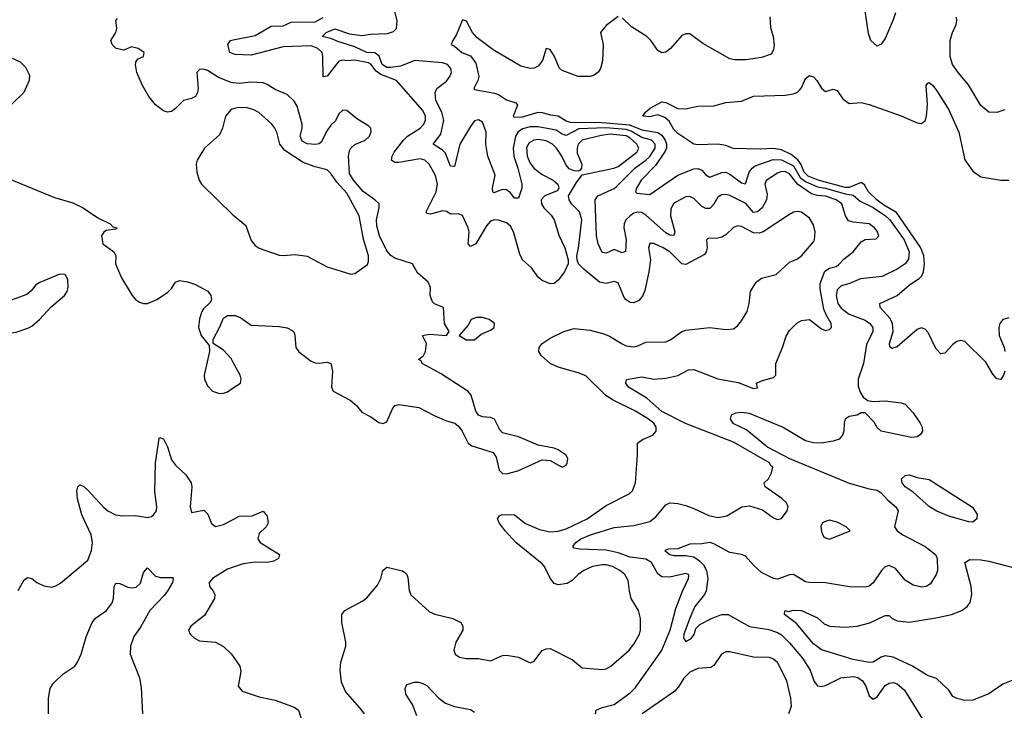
# Model space of a CAD drawing. Header units: inches. Extents: x 1603819 to 1745079, y 385938 to 533966.
# Tile 333 of 561: x 1728928 to 1733868, y 435088 to 438555. Entities that reach past the tile are written whole.
import ezdxf

# ---------------------------------------------------------------- set-up
doc = ezdxf.new("R2010")
doc.units = ezdxf.units.IN
doc.header["$MEASUREMENT"] = 0
doc.layers.add('B7423', color=7, linetype='Continuous')
doc.layers.add('B7433', color=7, linetype='Continuous')

msp = doc.modelspace()

# ---------------------------------------------------------------- linework, layer by layer
at = {"layer": 'B7423', "color": 5}
for points, elevation in [([(1730000, 438237.8), (1729990, 438239.2), (1729925, 438265), (1729870, 438299.1), (1729850, 438305.8), (1729830, 438304), (1729817.8, 438290), (1729823, 438210), (1729820.1, 438190), (1729810, 438169.8), (1729790, 438158.7), (1729750, 438149.7), (1729710, 438108.5), (1729690, 438094.6), (1729670, 438091.4), (1729650, 438097.3), (1729610, 438126.8), (1729576, 438170), (1729544.1, 438224.1), (1729516.1, 438290), (1729509, 438330), (1729512.7, 438347.3), (1729522.2, 438357.8), (1729549.3, 438370), (1729552.8, 438390), (1729522.9, 438410), (1729490, 438419.3), (1729450, 438402.6), (1729412.7, 438410), (1729391.6, 438430), (1729386, 438450), (1729410, 438490.6), (1729414.9, 438510), (1729409.8, 438550.2), (1729419.1, 438560.9)], 320), ([(1730000, 438383.6), (1729982.8, 438390), (1729972, 438430), (1729985.6, 438450), (1730000, 438453)], 280), ([(1728890, 438362), (1728930, 438343.1), (1728956.9, 438316.9), (1728976.9, 438276.9), (1728975.6, 438250), (1728949.2, 438190), (1728889.2, 438130.8)], 320), ([(1730000, 438107.3), (1729990, 438104.7), (1729961.2, 438070), (1729945.6, 438010), (1729930, 437976.3), (1729856, 437910), (1729818, 437850), (1729813.4, 437830), (1729817.8, 437790), (1729829.1, 437750), (1729840.7, 437730), (1730000, 437573.4)], 340), ([(1728876, 437756), (1729102.8, 437662.8), (1729195.5, 437635.5), (1729246, 437610), (1729319.7, 437559.7), (1729382.8, 437530), (1729395.5, 437515.5), (1729418, 437510), (1729410, 437504), (1729362.8, 437497.2), (1729350, 437488), (1729338, 437470), (1729346, 437430), (1729401, 437390), (1729411.3, 437370), (1729408.4, 437330), (1729439.5, 437259.5), (1729492.9, 437170), (1729510, 437150.3), (1729530, 437136.5), (1729550, 437130.2), (1729570, 437130.2), (1729616.2, 437150), (1729670, 437184.9), (1729690, 437206.3), (1729710, 437238), (1729730, 437246), (1729770, 437239.8), (1729810, 437225.5), (1729871.6, 437191.6), (1729887.1, 437170), (1729890.4, 437149.6), (1729884, 437136), (1729850, 437104.2), (1729841.8, 437090), (1729830, 437054), (1729825.5, 437010), (1729838, 436970), (1729879.1, 436919.1), (1729880.5, 436890), (1729854.3, 436770), (1729856, 436750), (1729870, 436716.3), (1729896.3, 436690), (1729930, 436678.3), (1729950, 436680.3), (1729970, 436686.7), (1730000, 436706.6)], 320), ([(1730000, 436835), (1729990, 436854), (1729950, 436896.2), (1729899, 436930), (1729899.3, 436950), (1729930.9, 437009.1), (1729950, 437056), (1729970, 437070.7), (1730000, 437070.5)], 320), ([(1728920.5, 435690), (1728950, 435742.8), (1728970, 435754.8), (1728990, 435750.7), (1729014, 435730), (1729050, 435713.7), (1729090, 435707), (1729110, 435713.7), (1729133.5, 435726.5), (1729270, 435841.5), (1729288.1, 435890), (1729294.3, 435930), (1729286.2, 435970), (1729240.8, 436070), (1729218.4, 436150), (1729214.7, 436190), (1729220.7, 436210), (1729230, 436220.5), (1729250, 436212), (1729270, 436194), (1729350, 436106.4), (1729370, 436090.2), (1729409.6, 436070.4), (1729444.5, 436064.5), (1729510, 436066.5), (1729570, 436056.5), (1729590, 436062), (1729599.7, 436070), (1729614.5, 436090), (1729616.1, 436110), (1729605.8, 436185.8), (1729610, 436330.8), (1729627.3, 436452.7), (1729630, 436457.3), (1729650, 436450.4), (1729670, 436410.8), (1729690, 436346), (1729710, 436319.3), (1729762, 436270), (1729788, 436230), (1729792.4, 436210), (1729783.1, 436110), (1729790, 436081), (1729852.5, 436092.5), (1729872.2, 436072.2), (1729890, 436026), (1729910, 436010.8), (1729950, 436020.5), (1730000, 436046.8)], 280), ([(1729072.5, 435070), (1729072.6, 435150), (1729081.8, 435198.2), (1729096.8, 435223.2), (1729116.2, 435243.8), (1729150, 435272.8), (1729205, 435310), (1729219, 435330), (1729236.4, 435370), (1729262.1, 435457.9), (1729291.3, 435528.7), (1729308.7, 435551.3), (1729364.2, 435590), (1729392.1, 435627.9), (1729398.3, 435650), (1729402, 435710), (1729410, 435726), (1729430, 435724.6), (1729470, 435706), (1729490, 435702.4), (1729513, 435707), (1729534.1, 435725.9), (1729550, 435780.7), (1729570, 435804), (1729610, 435762), (1729635.4, 435755.4), (1729695.1, 435755.1), (1729698, 435750), (1729694.2, 435730), (1729671.9, 435690), (1729654.4, 435665.6), (1729580.9, 435590), (1729533.8, 435506.2), (1729501.2, 435458.8), (1729484.4, 435410), (1729482.3, 435370), (1729530, 435251), (1729537, 435203), (1729543.6, 435070)], 260), ([(1730000, 435806.8), (1729970, 435796.8), (1729895.8, 435750), (1729879.1, 435730), (1729880.7, 435710), (1729898, 435690), (1729908, 435670), (1729905.5, 435650), (1729855.4, 435564.6), (1729786.8, 435510), (1729774.8, 435490), (1729782.8, 435470), (1729806, 435450), (1729830, 435437.1), (1729910.8, 435430), (1729950, 435408.2), (1729990, 435372.7), (1730000, 435358.1)], 280)]:
    msp.add_lwpolyline(points, dxfattribs=dict(at, elevation=elevation))
at = {"layer": 'B7423', "color": 5, "elevation": 320}
msp.add_lwpolyline([(1729130, 437278), (1729030, 437236.2), (1729010, 437223.7), (1728986, 437194), (1728964.2, 437175.8), (1728890, 437149.5), (1728850, 437125.2), (1728835.5, 437090), (1728833.4, 437010), (1728850, 436984.9), (1728870, 436982), (1728910, 436987.3), (1728970, 437006), (1728990, 437017.1), (1729027.3, 437050), (1729086.1, 437113.9), (1729152.7, 437170), (1729166, 437190), (1729172, 437210), (1729169, 437250), (1729156, 437276)], close=True, dxfattribs=at)
at = {"layer": 'B7433', "color": 5}
for points, elevation in [([(1731817.4, 435070), (1731820.7, 435090), (1731850, 435102.8), (1731910, 435117.8), (1731990, 435175.9), (1732016.9, 435203.1), (1732136.9, 435370), (1732150, 435390.2), (1732191.7, 435490), (1732220, 435600), (1732253.7, 435686.3), (1732284.2, 435750), (1732284.4, 435764.4), (1732282.9, 435770), (1732270, 435775.5), (1732190, 435756.5), (1732150, 435759.1), (1732130, 435773.3), (1732097.1, 435830), (1732070, 435846.8), (1731990, 435857.8), (1731930, 435879.3), (1731870, 435891.7), (1731737.8, 435897.8), (1731710, 435902.9), (1731702.9, 435910), (1731718.5, 435930), (1731743.5, 435950), (1731791.3, 435970), (1731910, 436006.2), (1732010, 436015.7), (1732090, 436036.6), (1732119.9, 436060.1), (1732170, 436120.3), (1732190, 436130.3), (1732230, 436127.2), (1732270, 436116.3), (1732310, 436102.2), (1732385.7, 436065.7), (1732430, 436056), (1732476, 436064), (1732550.9, 436109.1), (1732590, 436114.9), (1732654.4, 436094.4), (1732710, 436055.3), (1732730, 436046.4), (1732750, 436050.6), (1732777.6, 436090), (1732783.6, 436110), (1732774.3, 436130), (1732751.9, 436151.9), (1732667.3, 436210), (1732662.7, 436230), (1732685.2, 436250), (1732700.2, 436279.8), (1732706, 436310), (1732696.4, 436316.4), (1732689.6, 436330), (1732510, 436433.7), (1732268.8, 436528.8), (1732150, 436588.3), (1732074.7, 436654.7), (1731981.7, 436710), (1731968.5, 436730), (1731971.9, 436748.1), (1732050, 436762.3), (1732110, 436750.2), (1732170, 436755.1), (1732230.4, 436769.6), (1732282.8, 436797.2), (1732310, 436798.5), (1732430, 436752.9), (1732533.2, 436733.2), (1732610, 436703.8), (1732630, 436706.8), (1732625.2, 436730), (1732627.9, 436732.1), (1732655.5, 436744.5), (1732710, 436758.3), (1732721.7, 436770), (1732721.6, 436830), (1732755.5, 436910), (1732773.1, 436966.9), (1732790, 436994), (1732827.7, 437032.3), (1732850, 437044.9), (1732890, 437050.4), (1732950, 437002.4), (1732970, 436995.5), (1732990, 436999.1), (1733000.9, 437010), (1732999.7, 437030), (1732973.4, 437073.4), (1732961.8, 437101.8), (1732943.7, 437203.7), (1732943.5, 437230), (1732967, 437293), (1732990, 437307.8), (1733023.9, 437316.1), (1733036.1, 437323.9), (1733065.1, 437354.9), (1733109.7, 437390), (1733150, 437440.3), (1733170, 437451.6), (1733225.6, 437454.4), (1733238, 437470), (1733230, 437494), (1733216.8, 437510), (1733190, 437529.7), (1733110, 437537.8), (1733086, 437546), (1733070.4, 437570.4), (1733052.2, 437630), (1733024.5, 437650), (1732970, 437668.9), (1732930, 437672.1), (1732900.5, 437680.5), (1732830.1, 437730.1), (1732790, 437781.8), (1732770, 437791.8), (1732750, 437792.6), (1732730, 437784.3), (1732673.1, 437746.9), (1732665.8, 437730), (1732677.5, 437677.5), (1732674, 437650), (1732652.8, 437610), (1732630, 437591), (1732610, 437587.9), (1732571.8, 437631.8), (1732490, 437673.2), (1732470, 437677.5), (1732450, 437675.5), (1732430, 437664.1), (1732410, 437628.7), (1732390, 437606.7), (1732370, 437606.9), (1732350, 437616.9), (1732310, 437657.8), (1732290, 437667.4), (1732270, 437665.4), (1732220.5, 437639.5), (1732208.7, 437630), (1732194, 437606), (1732193.6, 437570), (1732215.7, 437490), (1732210, 437472.4), (1732190, 437474), (1732170, 437485.2), (1732070, 437573.7), (1732050, 437586.7), (1732030, 437589.4), (1732010, 437583.1), (1731990.1, 437569.9), (1731969.5, 437550), (1731960.6, 437530), (1731959.6, 437510), (1731970.4, 437449.6), (1731968.2, 437391.8), (1731950, 437384.2), (1731910, 437400.6), (1731870, 437383.7), (1731850, 437386.8), (1731830.3, 437430.3), (1731821.5, 437470), (1731814.9, 437650), (1731829.2, 437670.8), (1731910, 437707.2), (1731922.5, 437717.5), (1732013.6, 437810), (1732070, 437849.4), (1732090, 437869), (1732115.9, 437910), (1732116.8, 437930), (1732097.4, 437950), (1732050, 437964.2), (1731995.6, 437995.6), (1731970, 438003.2), (1731868.4, 438011.6), (1731733.1, 438006.9), (1731670, 437973.5), (1731650, 437980.4), (1731620.3, 438000.3), (1731530, 438017), (1731490, 438017.1), (1731450, 438006.5), (1731428.2, 437991.8), (1731415.4, 437970), (1731404, 437910), (1731407.7, 437870), (1731427.7, 437810), (1731446.8, 437730), (1731447.2, 437710), (1731430, 437658.4), (1731410, 437658.3), (1731388.1, 437688.1), (1731370, 437701.1), (1731350, 437702.5), (1731306.2, 437686.2), (1731301.3, 437690), (1731301, 437710), (1731314, 437774), (1731277.5, 437870), (1731267, 437930), (1731267.8, 437990), (1731250, 438041.1), (1731230, 438052.5), (1731210, 438046.6), (1731190, 438018.5), (1731136.1, 437930), (1731110, 437818.7), (1731090, 437818.9), (1731064.9, 437884.9), (1731050, 437900.2), (1731003.1, 437930), (1731040.5, 437979.5), (1731055.9, 438050), (1731045.9, 438090), (1731016.3, 438150), (1731011.9, 438190), (1731020.5, 438210), (1731070, 438247.1), (1731087, 438270), (1731094.2, 438290), (1731090.7, 438310), (1731073.8, 438330), (1731050, 438338), (1730910, 438350.7), (1730838.8, 438321.2), (1730790, 438314.1), (1730770, 438315.5), (1730746, 438330), (1730731.1, 438371.1), (1730710, 438389.3), (1730669.8, 438390), (1730610, 438418.5), (1730524.7, 438444.7), (1730490, 438460.8), (1730445.4, 438470), (1730465.1, 438490), (1730510, 438508.7), (1730583.5, 438483.5), (1730645.2, 438474.8), (1730690, 438482), (1730774.3, 438485.7), (1730803.9, 438496.1), (1730818.4, 438510), (1730822, 438550), (1730771.3, 438750)], 260), ([(1731930, 438570.7), (1731870, 438525.5), (1731842.4, 438490), (1731854.7, 438430), (1731852.4, 438347.6), (1731842, 438310), (1731830, 438290.8), (1731810, 438276.3), (1731789.6, 438270.4), (1731730, 438269.2), (1731650, 438300.6), (1731634, 438314), (1731611.7, 438370), (1731590, 438405.3), (1731570, 438410.5), (1731551.3, 438350), (1731530, 438321.1), (1731510, 438310.7), (1731490, 438310.1), (1731441.6, 438321.6), (1731303.6, 438403.6), (1731223.7, 438463.7), (1731200.1, 438490), (1731170, 438547.2), (1731150, 438554.9), (1731120, 438480), (1731100.4, 438450), (1731093.6, 438430), (1731110, 438421.8), (1731147, 438390), (1731190, 438372.6), (1731216.2, 438336.2), (1731231.3, 438270), (1731226.6, 438250), (1731207.4, 438210), (1731210, 438203.7), (1731310, 438186.7), (1731330, 438178.7), (1731370, 438152.3), (1731417.7, 438137.7), (1731426, 438126), (1731404.7, 438070), (1731406.9, 438066.9), (1731446.1, 438066.1), (1731529.9, 438089.9), (1731550, 438088.9), (1731590, 438077.4), (1731630, 438072.1), (1731670, 438046.8), (1731690, 438041.3), (1731850, 438039.4), (1731987.8, 438027.8), (1732050, 438001.7), (1732129.4, 437989.4), (1732150, 437975.8), (1732166.6, 437950), (1732173.3, 437930), (1732172.3, 437910), (1732165.9, 437894.1), (1732117.8, 437822.2), (1732045.9, 437750), (1732021.8, 437710), (1732016.9, 437690), (1732024.2, 437684.2), (1732090, 437678.2), (1732230, 437773.8), (1732310, 437807), (1732330, 437808), (1732350, 437799.8), (1732370, 437776.4), (1732390, 437764.3), (1732450, 437788.3), (1732470, 437788.8), (1732490, 437779.3), (1732550, 437735.2), (1732570, 437731.3), (1732588.5, 437790), (1732602.9, 437810), (1732618.3, 437821.7), (1732707.6, 437852.4), (1732750, 437851.1), (1732810, 437821.5), (1732843.6, 437763.6), (1732870, 437742.5), (1732930, 437715.6), (1732970, 437709.4), (1733070, 437680.4), (1733110, 437673.9), (1733144, 437644), (1733210, 437611.7), (1733271.7, 437570), (1733293.4, 437550), (1733365.9, 437450), (1733390.7, 437389.3), (1733387.1, 437352.9), (1733370, 437328.8), (1733330, 437303.5), (1733254.4, 437265.6), (1733146.5, 437253.5), (1733088.6, 437228.6), (1733050, 437218.3), (1733030, 437199.6), (1733024.5, 437170), (1733032.7, 437130), (1733050, 437107.2), (1733090, 437077.5), (1733170, 437047.3), (1733193.7, 437030), (1733208.3, 437010), (1733208.5, 436990), (1733176.2, 436923.8), (1733162, 436830), (1733134.8, 436750), (1733134.7, 436714.7), (1733144.8, 436684.8), (1733160, 436660), (1733183.3, 436643.3), (1733210, 436638.9), (1733270, 436641.3), (1733350, 436631.2), (1733370, 436624.7), (1733410, 436582.4), (1733445.4, 436530), (1733455.1, 436510), (1733457, 436490), (1733447.5, 436472.5), (1733430, 436460.7), (1733402, 436458), (1733250, 436488.9), (1733230, 436508), (1733215.1, 436535.1), (1733170, 436582), (1733150, 436582), (1733129.3, 436570.7), (1733090, 436563.7), (1733070, 436550.5), (1733064.2, 436530), (1733063.5, 436490), (1733056.8, 436470), (1733038.9, 436450), (1733010, 436439), (1732950, 436428.8), (1732910, 436430.2), (1732870, 436441.5), (1732755.8, 436510), (1732590, 436578.5), (1732550, 436583.9), (1732519.4, 436580.6), (1732498, 436570), (1732493, 436550), (1732506.6, 436530), (1732576.7, 436496.7), (1732681.3, 436410), (1732790, 436351.8), (1733090, 436228.7), (1733190, 436200.2), (1733230, 436193.2), (1733250, 436180.7), (1733284, 436144), (1733324.2, 436110), (1733336, 436090), (1733317.2, 436010), (1733329.6, 435990), (1733358.7, 435970), (1733471.2, 435911.2), (1733522.3, 435870), (1733530.7, 435850), (1733532.8, 435790), (1733525.7, 435770), (1733496.8, 435723.2), (1733476, 435710), (1733453.5, 435706.5), (1733410, 435716.2), (1733370, 435742.2), (1733321.1, 435801.1), (1733290, 435814.9), (1733270, 435808.9), (1733251.1, 435790), (1733210, 435727.8), (1733190, 435712.4), (1733170, 435706.9), (1733091.1, 435708.9), (1732970, 435727.8), (1732889.4, 435729.4), (1732870, 435733.4), (1732810, 435770.3), (1732790, 435768.9), (1732730, 435747.4), (1732710, 435750.3), (1732650, 435780.9), (1732610, 435816.9), (1732570, 435862.8), (1732550, 435871), (1732490, 435880.2), (1732410, 435924.7), (1732390, 435931.4), (1732350, 435924.9), (1732290, 435923.2), (1732230, 435898.4), (1732182.5, 435897.5), (1732164.2, 435890), (1732189.7, 435870), (1732210, 435865), (1732270, 435866.2), (1732310, 435858.3), (1732339.2, 435839.2), (1732358.9, 435818.9), (1732374.5, 435790), (1732380.8, 435750), (1732371.7, 435688.3), (1732363.4, 435670), (1732315.3, 435610), (1732290, 435551.5), (1732260.1, 435470), (1732258.2, 435450), (1732270, 435434.2), (1732298, 435450), (1732311.3, 435468.7), (1732320.6, 435499.4), (1732340.6, 435519.4), (1732398.8, 435550), (1732449, 435570), (1732482.9, 435570), (1732589.9, 435509.9), (1732685.9, 435494.1), (1732730, 435479.4), (1732750, 435467.9), (1732790, 435427.9), (1732855.6, 435350), (1732893.5, 435290), (1732913.7, 435233.7), (1732930, 435210.8), (1732950, 435207.2), (1732970, 435212.9), (1733047.9, 435252.1), (1733110, 435258.2), (1733132.8, 435252.8), (1733155.9, 435235.9), (1733172.3, 435210), (1733190, 435161.1), (1733210, 435143.9), (1733230, 435156.8), (1733270, 435213.4), (1733290, 435225.2), (1733310, 435227.8), (1733330, 435221.6), (1733367.3, 435190), (1733465, 435030)], 240), ([(1732691.6, 438570), (1732695.1, 438515.1), (1732708.6, 438470), (1732712.7, 438427.3), (1732710, 438404), (1732697.4, 438382.6), (1732650, 438364.4), (1732572.7, 438352.7), (1732513.4, 438353.4), (1732490, 438358.7), (1732356.1, 438436.1), (1732290, 438483.8), (1732270, 438483.8), (1732250, 438475.5), (1732193.6, 438410), (1732170, 438391.8), (1732150, 438389.1), (1732130, 438399.5), (1732095.3, 438450), (1732074.9, 438470), (1731998.3, 438518.3), (1731950, 438564.4)], 240), ([(1733321.7, 438590), (1733310, 438554), (1733270, 438461), (1733250, 438431.3), (1733230, 438422), (1733198, 438450), (1733185.8, 438485.8), (1733168.4, 438610)], 240), ([(1730000, 438453), (1730110, 438475.9), (1730190, 438522.7), (1730250, 438523.6), (1730290, 438542), (1730410, 438544.5), (1730450, 438565.3)], 280), ([(1733870, 438102), (1733830, 438088.2), (1733790, 438090.5), (1733750, 438123.8), (1733688.6, 438228.6), (1733635.6, 438290), (1733608.6, 438330), (1733595.9, 438370), (1733596.8, 438450), (1733607.6, 438490), (1733625.8, 438530), (1733630.3, 438550), (1733627.6, 438567.6)], 240), ([(1730658, 435070), (1730645.1, 435090), (1730562.3, 435182.3), (1730542.2, 435230), (1730536.4, 435290), (1730539.1, 435330), (1730565.1, 435410), (1730565.1, 435430), (1730544.7, 435530), (1730543.6, 435570), (1730559.3, 435590), (1730650, 435637.4), (1730670, 435653.7), (1730723.9, 435716.1), (1730739.7, 435750), (1730750, 435790.8), (1730770, 435807.7), (1730848.8, 435788.8), (1730860.6, 435780.6), (1730870, 435770.6), (1730875.3, 435755.3), (1730882.4, 435690), (1730890, 435668), (1730983.6, 435583.6), (1731011.2, 435571.2), (1731101, 435550), (1731140.7, 435530), (1731150.6, 435510), (1731150.6, 435490), (1731115.5, 435430), (1731107, 435390), (1731113.4, 435370), (1731135.1, 435355.1), (1731168, 435348), (1731230, 435349), (1731290, 435336.4), (1731350, 435363), (1731370, 435366), (1731430, 435355.5), (1731490, 435326.8), (1731510, 435334.8), (1731550, 435388.8), (1731570, 435396.9), (1731590, 435398), (1731701.6, 435341.6), (1731750, 435302), (1731850, 435292.9), (1731870, 435296.9), (1731893.3, 435310), (1731986.2, 435390), (1732010, 435421.1), (1732037.4, 435470), (1732042.5, 435490), (1732043.1, 435550), (1732032, 435590), (1731996.5, 435650), (1731986.9, 435686.9), (1731980.6, 435740.6), (1731964.5, 435770), (1731938.8, 435790), (1731901.7, 435810), (1731870, 435818.9), (1731850, 435819.2), (1731802.6, 435810), (1731758, 435790), (1731730.2, 435770), (1731700.6, 435739.4), (1731675.1, 435724.9), (1731630, 435719.1), (1731610, 435725.4), (1731590, 435751.1), (1731561.3, 435810), (1731550, 435823.7), (1731417.5, 435930), (1731363.8, 435990), (1731334, 436030), (1731324.7, 436050), (1731335.8, 436064.2), (1731348.7, 436071.3), (1731410.1, 436070.1), (1731466.4, 436026.4), (1731535.7, 435995.7), (1731590, 435983.8), (1731630, 435987.3), (1731670, 435999.3), (1731775, 436050), (1731870, 436115.8), (1731985.2, 436174.8), (1732002.9, 436190), (1732016.8, 436230), (1732028.3, 436370), (1732027.3, 436430), (1732052.6, 436447.4), (1732105.2, 436470), (1732120.9, 436490), (1732122, 436510), (1732109.6, 436530), (1732083.1, 436550), (1732017.1, 436590), (1731904.9, 436644.9), (1731868.8, 436668.8), (1731767.8, 436767.8), (1731730, 436783), (1731630, 436811), (1731589, 436830), (1731544.4, 436870), (1731532.6, 436890), (1731535.1, 436910), (1731549.8, 436930), (1731590, 436956.8), (1731658.4, 436990), (1731710, 437004.2), (1731790, 436996.4), (1731858.9, 436978.9), (1731886.9, 436966.9), (1731950, 436927.1), (1731970, 436918.3), (1732007.8, 436912.2), (1732030, 436917.1), (1732070, 436936), (1732170, 436938.6), (1732192.6, 436947.4), (1732249.6, 436990), (1732270, 436996.5), (1732390, 437010.3), (1732470, 437000.4), (1732510, 437003.8), (1732530, 437018), (1732550, 437043), (1732578, 437090), (1732588.2, 437130), (1732594.3, 437190), (1732623.3, 437236.7), (1732650, 437256.9), (1732723.3, 437276.7), (1732790, 437337.2), (1732830, 437353.8), (1732850, 437368.9), (1732910, 437439.3), (1732915.3, 437450), (1732918.9, 437490), (1732910, 437524.5), (1732890, 437558), (1732850, 437588.4), (1732830, 437592), (1732810, 437588.4), (1732790, 437577.6), (1732657.8, 437490), (1732637.2, 437482.8), (1732610, 437484.3), (1732550, 437516.3), (1732530, 437519.8), (1732510, 437512), (1732470, 437475), (1732450, 437464.1), (1732430, 437458.8), (1732383.4, 437456.6), (1732374, 437450), (1732376.8, 437410), (1732372.5, 437390), (1732363.6, 437376.4), (1732270, 437325.7), (1732249.9, 437329.9), (1732190, 437389.8), (1732156, 437410), (1732110, 437431.7), (1732090, 437431.2), (1732083.1, 437410), (1732092.4, 437350), (1732084.6, 437290), (1732064.3, 437195.7), (1732052.5, 437167.5), (1732034.2, 437145.8), (1732010, 437134.5), (1731990, 437134.7), (1731970, 437148), (1731960.4, 437160.4), (1731930, 437233.6), (1731910, 437240.5), (1731870, 437231), (1731837.7, 437237.7), (1731760.4, 437300.4), (1731732.4, 437330), (1731724.5, 437350), (1731723.6, 437370), (1731732.4, 437407.6), (1731748.4, 437550), (1731736.8, 437590), (1731696.9, 437630), (1731685.6, 437650), (1731682, 437670), (1731722, 437738), (1731750, 437776), (1731909.4, 437809.4), (1731930, 437817.3), (1732023.6, 437890), (1732034.8, 437910), (1732025.1, 437930), (1731990, 437959.5), (1731970, 437971.2), (1731890, 437980.5), (1731845.6, 437974.4), (1731750, 437950.7), (1731730, 437930.6), (1731724.4, 437910), (1731725.4, 437885.4), (1731747.8, 437830), (1731746, 437810), (1731740.7, 437799.3), (1731730, 437794), (1731710, 437795.4), (1731685.5, 437805.5), (1731670, 437824.2), (1731647.6, 437870), (1731620.8, 437910), (1731600.5, 437930), (1731570, 437946.2), (1731530, 437953.3), (1731507.6, 437950), (1731483.8, 437936.2), (1731470, 437912.8), (1731474.7, 437870), (1731490, 437834), (1731507.3, 437810), (1731550, 437777.4), (1731603.8, 437750), (1731628, 437730), (1731633.4, 437710), (1731624.4, 437695.6), (1731562.4, 437670), (1731544.3, 437650), (1731546, 437630), (1731556.9, 437610), (1731593.7, 437573.7), (1731609.2, 437550), (1731633.7, 437473.7), (1731662.4, 437410), (1731680.5, 437350), (1731680.5, 437330), (1731662, 437290), (1731631, 437249), (1731610, 437231.5), (1731590, 437228.7), (1731550, 437245.3), (1731530, 437262.8), (1731495.8, 437310), (1731450, 437348.7), (1731437.2, 437377.2), (1731406, 437490), (1731390, 437518.9), (1731370, 437534.8), (1731330, 437548.7), (1731310, 437549.8), (1731290, 437543.5), (1731270, 437520.4), (1731216.8, 437430), (1731190, 437416.2), (1731178.3, 437430), (1731183.2, 437490), (1731178.7, 437510), (1731150, 437571.2), (1731130, 437579.8), (1731090, 437578.8), (1731071.5, 437591.5), (1731050, 437596.2), (1730990, 437579.4), (1730970, 437582.7), (1730968.2, 437590), (1730977, 437610), (1731017.5, 437690), (1731024.3, 437730), (1731013.6, 437773.6), (1730982.9, 437830), (1730961.4, 437850), (1730937.1, 437857.1), (1730830, 437838.7), (1730810, 437838.8), (1730792.8, 437850), (1730796.8, 437870), (1730807.4, 437890), (1730854.3, 437950), (1730873.9, 437970), (1730936.7, 438010), (1730955.6, 438030), (1730964, 438050), (1730963.5, 438070), (1730950, 438098.5), (1730818, 438250), (1730739.2, 438279.2), (1730716.5, 438296.5), (1730690, 438331.9), (1730678, 438338), (1730610, 438352.1), (1730570, 438348.7), (1730550, 438352.5), (1730530, 438346.7), (1730470, 438270.6), (1730450, 438268.5), (1730449.6, 438370), (1730445.5, 438390), (1730424.4, 438410), (1730390, 438423.4), (1730250, 438419.3), (1730090, 438377.1), (1730010, 438379.9), (1730000, 438383.6)], 280), ([(1733870.2, 436790), (1733863.7, 436770), (1733850, 436749.6), (1733830, 436751.5), (1733810, 436775.6), (1733775.4, 436835.4), (1733670, 436938.9), (1733650, 436944.4), (1733630, 436939.2), (1733610, 436924.7), (1733570, 436880.5), (1733550, 436877.4), (1733524.9, 436904.9), (1733485, 436985), (1733470, 437001.7), (1733450, 437008.6), (1733430, 436999.8), (1733330, 436913.3), (1733303.9, 436903.9), (1733293.3, 436913.3), (1733292.4, 436930), (1733309.4, 436990), (1733307.2, 437030), (1733295.2, 437055.2), (1733245.4, 437110), (1733243.6, 437130), (1733330, 437170.7), (1733390, 437223.2), (1733443.1, 437256.9), (1733454.5, 437270), (1733462.4, 437290), (1733467.6, 437330), (1733464.7, 437370), (1733449, 437410), (1733327.7, 437587.7), (1733263.8, 437623.8), (1733229.4, 437649.4), (1733186.5, 437690), (1733165.7, 437725.7), (1733150, 437738.4), (1733090, 437713.2), (1733070, 437712.9), (1732934.1, 437750), (1732883.5, 437770), (1732863.4, 437790), (1732848.1, 437828.1), (1732831.5, 437851.5), (1732797.7, 437877.7), (1732750, 437902), (1732710, 437908.1), (1732644.8, 437904.8), (1732510, 437909.1), (1732470, 437923.2), (1732430, 437930.9), (1732330, 437926.2), (1732309.8, 437929.8), (1732230, 437983.9), (1732210, 438004.4), (1732186.2, 438046.2), (1732164.2, 438064.2), (1732130, 438078), (1732090, 438066.9), (1732055.1, 438070), (1732068.4, 438090), (1732091.6, 438110), (1732150, 438142.9), (1732170, 438139.7), (1732229.3, 438109.3), (1732268.1, 438108.1), (1732330, 438120.7), (1732410, 438122.7), (1732470, 438138.7), (1732550, 438146.2), (1732610, 438171.3), (1732770, 438176), (1732810, 438182), (1732830, 438190.4), (1732839.6, 438200.4), (1732850, 438213), (1732870, 438259.1), (1732890, 438274.4), (1732910, 438268.5), (1732927, 438250), (1732950, 438210.6), (1732970, 438194.9), (1733010, 438206), (1733030, 438199.1), (1733057.8, 438157.8), (1733090, 438134.9), (1733150, 438138.7), (1733190, 438128.9), (1733350, 438072.7), (1733430, 438036.9), (1733450, 438033.4), (1733470, 438048), (1733477.1, 438070), (1733482.3, 438130), (1733476.1, 438223.9), (1733483.3, 438236.7), (1733490, 438239.5), (1733510, 438224.6), (1733530, 438197.6), (1733590, 438102.8), (1733639, 437990), (1733670, 437852), (1733710, 437793.8), (1733750, 437765.6), (1733850, 437749.1), (1733890, 437748.8)], 220), ([(1730000, 437070.5), (1730010, 437070.4), (1730038.3, 437058.3), (1730090, 437022.4), (1730230, 437014.9), (1730270, 437007.6), (1730295.6, 436995.6), (1730305.3, 436985.3), (1730309, 436970), (1730314, 436910), (1730327.9, 436887.9), (1730390, 436840.3), (1730410, 436831.8), (1730430, 436830.3), (1730470, 436836.4), (1730488.4, 436828.4), (1730498, 436790), (1730492, 436710), (1730500.3, 436690), (1730585.4, 436645.4), (1730617.6, 436617.6), (1730645.1, 436585.1), (1730690, 436561.6), (1730730, 436533), (1730751.9, 436528.1), (1730770, 436536), (1730798, 436602), (1730810, 436618.8), (1730830, 436624), (1730930, 436608.4), (1731007.6, 436567.6), (1731070, 436541.1), (1731110.8, 436530), (1731130, 436514), (1731148.8, 436488.8), (1731177.6, 436430), (1731195.9, 436415.9), (1731302.9, 436382.9), (1731319.2, 436359.2), (1731334.1, 436294.1), (1731350, 436276.4), (1731370, 436275.6), (1731426.6, 436290), (1731550, 436345.3), (1731590, 436343.1), (1731650, 436309), (1731670, 436319.1), (1731674.5, 436330), (1731677.7, 436350), (1731670, 436369.3), (1731630, 436395.8), (1731610, 436404.2), (1731530, 436419.7), (1731430, 436461.1), (1731350, 436481.3), (1731336.4, 436496.4), (1731309.8, 436549.8), (1731290, 436558), (1731250, 436561.5), (1731229.6, 436570), (1731216.9, 436590), (1731193.5, 436670), (1731176, 436690), (1731038.8, 436778.8), (1730947.8, 436830), (1730942, 436842), (1730929.2, 436850), (1730954, 436870), (1730964, 436890), (1730969.2, 436930), (1730949.2, 436970), (1730983.6, 436976.4), (1731069.7, 436970.3), (1731082, 436990), (1731060.2, 437030), (1731054.3, 437110), (1731010, 437128.3), (1730999.1, 437139.1), (1730987.2, 437170), (1730989.1, 437210), (1730977.4, 437237.4), (1730924.1, 437284.1), (1730899.7, 437330), (1730810, 437358), (1730790, 437371.5), (1730770, 437394.9), (1730733.4, 437470), (1730719.5, 437519.5), (1730717.9, 437550), (1730730.9, 437610), (1730731.2, 437630), (1730710.7, 437650), (1730652, 437692), (1730602.1, 437750), (1730582.6, 437782.6), (1730577.5, 437870), (1730583.1, 437896.9), (1730590, 437910.1), (1730610, 437928.8), (1730662, 437950), (1730683.9, 437970), (1730692.1, 437992.1), (1730689.7, 438010), (1730679.7, 438019.7), (1730618.3, 438058.3), (1730570, 438099.3), (1730550, 438101.4), (1730530, 438082.4), (1730513.4, 438046.6), (1730490, 438025.6), (1730470, 437998.8), (1730440.6, 437939.4), (1730430, 437931), (1730412, 437928), (1730370, 437932.5), (1730345.4, 437945.4), (1730335, 437970), (1730345.8, 438010), (1730345.5, 438030), (1730320.3, 438120.3), (1730305.2, 438145.2), (1730270, 438178.8), (1730210, 438204.2), (1730170, 438229.9), (1730150, 438237.2), (1730090, 438241.4), (1730030, 438233.8), (1730000, 438237.8)], 320), ([(1730000, 437573.4), (1730003.5, 437570), (1730062.1, 437522.1), (1730090, 437447.1), (1730110, 437420.9), (1730130, 437408.9), (1730230, 437372.7), (1730250, 437370.5), (1730310, 437377.1), (1730370, 437368), (1730470, 437314.9), (1730590, 437278), (1730610, 437280.5), (1730673.3, 437326.7), (1730678.4, 437341.6), (1730678.3, 437370), (1730653.5, 437453.5), (1730631.2, 437570), (1730570, 437684.7), (1730519, 437739), (1730490, 437783.5), (1730470, 437802), (1730410, 437816.2), (1730350, 437837.8), (1730258.5, 437898.5), (1730233.6, 437930), (1730218.2, 437990), (1730208.9, 438010), (1730193.1, 438030), (1730128.4, 438088.4), (1730102.8, 438102.8), (1730070, 438111.7), (1730026.1, 438113.9), (1730000, 438107.3)], 340), ([(1733890, 437058.9), (1733861.1, 437050), (1733845.8, 437030), (1733841, 437010), (1733841.6, 436970), (1733867.5, 436910), (1733870.2, 436890)], 220), ([(1730000, 436706.6), (1730035.4, 436730), (1730039.7, 436750), (1730034.2, 436770), (1730000, 436835)], 320), ([(1730000, 436046.8), (1730030, 436062.6), (1730094.9, 436065.1), (1730150, 436087.3), (1730170, 436062.8), (1730174.6, 436030), (1730164.9, 436010), (1730130, 435976.3), (1730123.2, 435950), (1730134.9, 435930), (1730231.3, 435870), (1730227.3, 435850), (1730202.8, 435837.2), (1730170, 435830.8), (1730110, 435831.9), (1730050, 435823.7), (1730000, 435806.8)], 280), ([(1733910, 435239.8), (1733859.6, 435220.4), (1733790, 435171.1), (1733710, 435139.6), (1733670, 435138.4), (1733630, 435148), (1733610, 435157.6), (1733589.2, 435189.2), (1733528.2, 435248.2), (1733483.1, 435263.1), (1733406.4, 435310), (1733310, 435356), (1733270, 435362.2), (1733250, 435355.9), (1733210, 435330.6), (1733190, 435329.2), (1733110, 435342.7), (1732950, 435391.9), (1732910, 435421.8), (1732825, 435525), (1732765.6, 435570), (1732764.5, 435575.5), (1732768, 435590), (1732785.2, 435585.2), (1732810, 435591.6), (1732850, 435589.2), (1732930, 435552), (1732963.3, 435523.3), (1732990, 435510.2), (1733070, 435505), (1733130, 435510.1), (1733192.7, 435527.3), (1733270, 435565), (1733290, 435564.2), (1733305.3, 435550), (1733330, 435537.1), (1733390, 435530.9), (1733533.9, 435553.9), (1733602.4, 435570), (1733655, 435590), (1733682, 435610), (1733696.8, 435630), (1733705, 435670), (1733701.9, 435710), (1733669.2, 435830), (1733694.5, 435845.5), (1733750, 435844.5), (1733790, 435837.9), (1733970.6, 435790.6)], 220), ([(1732787.2, 435072.8), (1732800.9, 435110), (1732797.3, 435150), (1732776.2, 435236.2), (1732730, 435328), (1732710, 435344.4), (1732690, 435352.9), (1732610, 435354.6), (1732490, 435381.4), (1732470, 435382.2), (1732449.4, 435370.6), (1732410, 435314), (1732395.8, 435304.2), (1732330, 435298), (1732290, 435279.8), (1732260.2, 435250), (1732233.7, 435206.3), (1732215, 435185), (1732050.9, 435070)], 260), ([(1730000, 435358.1), (1730033.1, 435310), (1730036.9, 435283.1), (1730024.4, 435210), (1730044.2, 435184.2), (1730130, 435156.9), (1730210, 435140.2), (1730304.6, 435104.6), (1730327.3, 435090), (1730345.5, 435030)], 280), ([(1730920.6, 435060.6), (1730898.1, 435118.1), (1730865.1, 435170), (1730861.3, 435198.7), (1730870, 435218.8), (1730909.6, 435230.4), (1730930, 435230.4), (1730950, 435223.7), (1730970, 435212.8), (1731030.3, 435150), (1731064.9, 435124.9), (1731110, 435107.8), (1731190, 435092.4), (1731210, 435079.5)], 260)]:
    msp.add_lwpolyline(points, dxfattribs=dict(at, elevation=elevation))
for points, elevation in [([(1731219.5, 437060.5), (1731193.1, 437050), (1731178.6, 437021.4), (1731133.4, 436970), (1731168.8, 436948.8), (1731210, 436948), (1731244, 436976), (1731290, 436996), (1731307.8, 437010), (1731309.7, 437030), (1731283.1, 437050), (1731250, 437059.9)], 320), ([(1733710, 436033.6), (1733690, 436033.9), (1733590, 436063.5), (1733528.5, 436088.5), (1733492.3, 436110), (1733410, 436183.7), (1733369.8, 436210), (1733355.4, 436230), (1733351.5, 436250), (1733370, 436267), (1733390, 436270.3), (1733430, 436257.4), (1733490, 436246.8), (1733707.7, 436107.7), (1733730.8, 436070.8), (1733730, 436048.9)], 220), ([(1732990, 436043.1), (1732965, 436035), (1732955.5, 436030), (1732947.3, 436012.7), (1732950, 435984.7), (1732961.4, 435961.4), (1732970, 435953.4), (1732990, 435947), (1733094, 435990), (1733074.3, 436010), (1733030, 436032.6)], 260)]:
    msp.add_lwpolyline(points, close=True, dxfattribs=dict(at, elevation=elevation))

doc.saveas('drawing.dxf')
